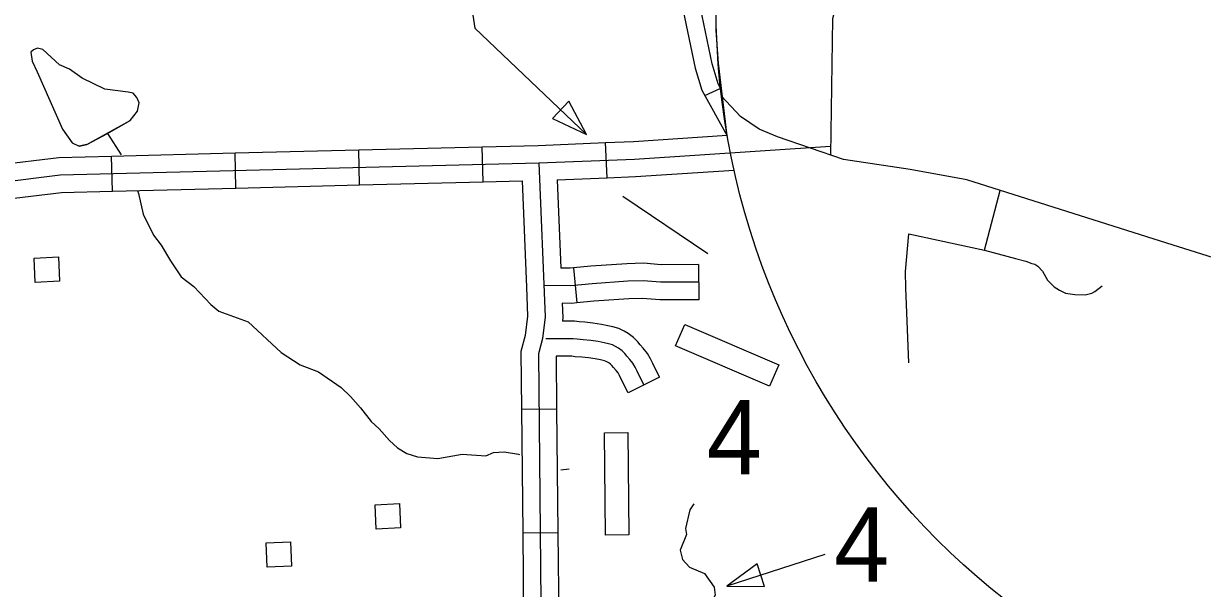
# Model space of a CAD drawing. Extents: x 1671357 to 13005564, y 567358 to 14261451.
# Drawn here: x 12758301.63 to 12758311.17, y 14259883.58 to 14259888.15 of the extents above; entities that cross this region are included whole.
import ezdxf

# ---------------------------------------------------------------- set-up
doc = ezdxf.new("R2010")
doc.units = 0
for name, color, linetype in [('31', 7, 'Continuous'), ('32', 7, 'Continuous'), ('35', 7, 'Continuous'), ('56', 7, 'Continuous'), ('63', 7, 'Continuous')]:
    doc.layers.add(name, color=color, linetype=linetype)

msp = doc.modelspace()

# ---------------------------------------------------------------- linework, layer by layer
at = {"layer": '31'}
msp.add_line((12758307.2677, 14259887.6272), (12758307.137, 14259887.5676), dxfattribs=at)
for points in [[(12758307.2662, 14259887.6266), (12758307.2491, 14259887.6641), (12758307.2005, 14259887.8256), (12758306.8751, 14259889.385), (12758306.8014, 14259889.6304), (12758306.7475, 14259889.829), (12758306.6428, 14259890.0701), (12758306.4558, 14259890.36)], [(12758316.0792, 14259882.8319), (12758315.058, 14259884.686), (12758314.974, 14259884.835), (12758314.8396, 14259884.9529), (12758314.673, 14259885.0479), (12758313.4361, 14259885.4354), (12758312.273, 14259885.888), (12758312.0523, 14259886.0055), (12758310.8772, 14259886.3738), (12758309.2597, 14259886.8866), (12758308.8005, 14259886.9714), (12758308.2614, 14259887.0535), (12758307.728, 14259887.2368), (12758307.5789, 14259887.2975), (12758307.4287, 14259887.4009), (12758307.2749, 14259887.5646)]]:
    msp.add_lwpolyline(points, dxfattribs=at)
msp.add_lwpolyline([(12758306.6823, 14259889.5331), (12758306.7373, 14259889.3499), (12758306.9, 14259888.5701), (12758307.0627, 14259887.7905), (12758307.1158, 14259887.614), (12758307.321, 14259887.2452), (12758307.25, 14259887.8324), (12758307.2322, 14259888.0971), (12758307.2316, 14259888.3718), (12758307.0129, 14259889.42), (12758306.9544, 14259889.6149)], close=True, dxfattribs=at)
at = {"layer": '32'}
for p, q in [((12758303.3482, 14259886.8214), (12758303.3411, 14259887.1054)), ((12758304.348, 14259886.8464), (12758304.3409, 14259887.1304)), ((12758305.3478, 14259886.8714), (12758305.3407, 14259887.1554)), ((12758306.3495, 14259886.9047), (12758306.3381, 14259887.1886)), ((12758302.3484, 14259886.7964), (12758302.3413, 14259887.0804)), ((12758306.0782, 14259886.1744), (12758306.1059, 14259885.8916)), ((12758307.0896, 14259886.2012), (12758307.0908, 14259885.917)), ((12758306.774, 14259885.2905), (12758306.5198, 14259885.1638)), ((12758305.6579, 14259885.0297), (12758305.942, 14259885.0324)), ((12758305.6675, 14259884.0296), (12758305.9516, 14259884.0323))]:
    msp.add_line(p, q, dxfattribs=at)
for points in [[(12758308.3527, 14259888.4098), (12758308.2365, 14259888.3309), (12758308.192, 14259888.2626), (12758308.1741, 14259888.1915), (12758308.1556, 14259887.0899)], [(12758306.3381, 14259887.1886), (12758306.564, 14259887.1977), (12758307.3214, 14259887.2481)], [(12758302.3413, 14259887.0804), (12758303.3411, 14259887.1054)], [(12758303.3411, 14259887.1054), (12758304.3409, 14259887.1304)], [(12758304.3409, 14259887.1304), (12758305.3407, 14259887.1554)], [(12758305.3407, 14259887.1554), (12758305.7934, 14259887.1667), (12758306.3381, 14259887.1886)], [(12758306.5716, 14259887.0559), (12758308.1568, 14259887.1612)], [(12758298.3505, 14259886.7469), (12758299.7635, 14259886.8015), (12758301.4299, 14259886.8669), (12758301.9256, 14259886.9279), (12758305.798, 14259887.0247), (12758306.5716, 14259887.0559)], [(12758301.3431, 14259887.0056), (12758301.4184, 14259887.0086), (12758301.9151, 14259887.0698), (12758302.3413, 14259887.0804)], [(12758305.798, 14259887.0247), (12758305.8491, 14259885.7795), (12758305.8283, 14259885.6018), (12758305.7956, 14259885.4787), (12758305.8177, 14259883.1807), (12758306.4955, 14259883.1925), (12758306.6151, 14259882.4313), (12758306.6413, 14259882.3944), (12758306.6799, 14259882.3771), (12758306.7233, 14259882.3827), (12758307.2238, 14259882.4193)], [(12758306.3495, 14259886.9047), (12758306.5792, 14259886.914), (12758307.3771, 14259886.967)], [(12758302.3484, 14259886.7964), (12758303.3482, 14259886.8214)], [(12758303.3482, 14259886.8214), (12758304.348, 14259886.8464)], [(12758304.348, 14259886.8464), (12758305.3478, 14259886.8714)], [(12758305.3478, 14259886.8714), (12758305.6618, 14259886.8792)], [(12758305.6618, 14259886.8792), (12758305.6971, 14259886.0196)], [(12758305.9458, 14259886.8885), (12758306.3495, 14259886.9047)], [(12758305.9458, 14259886.8885), (12758305.9752, 14259886.1723)], [(12758301.3542, 14259886.7217), (12758301.4414, 14259886.7251), (12758301.9361, 14259886.7861), (12758302.3484, 14259886.7964)], [(12758309.4033, 14259886.3194), (12758309.5279, 14259886.8016)], [(12758308.7907, 14259885.4065), (12758308.7703, 14259885.8787), (12758308.7671, 14259886.0097), (12758308.7637, 14259886.1444), (12758308.7915, 14259886.4513)], [(12758308.7915, 14259886.4513), (12758309.4033, 14259886.3194), (12758309.6543, 14259886.2512), (12758309.7367, 14259886.2278), (12758309.7867, 14259886.2108), (12758309.8097, 14259886.2041), (12758309.8349, 14259886.1899), (12758309.8726, 14259886.1476), (12758309.9114, 14259886.0751), (12758309.9647, 14259886.022), (12758310.0094, 14259885.9934), (12758310.0577, 14259885.9706), (12758310.134, 14259885.9583), (12758310.2155, 14259885.9577), (12758310.2719, 14259885.9694), (12758310.296, 14259885.9836), (12758310.3549, 14259886.0296)], [(12758306.0782, 14259886.1744), (12758306.051, 14259886.1717), (12758305.9752, 14259886.1723)], [(12758307.0896, 14259886.2012), (12758306.7885, 14259886.1999), (12758306.645, 14259886.2126), (12758306.5099, 14259886.208), (12758306.2181, 14259886.1881), (12758306.0782, 14259886.1744)], [(12758307.0902, 14259886.0591), (12758306.7825, 14259886.0578), (12758306.6411, 14259886.0704), (12758306.5171, 14259886.0661), (12758306.2299, 14259886.0465), (12758306.0575, 14259886.0296), (12758305.8397, 14259886.0312)], [(12758305.6971, 14259886.0196), (12758305.7067, 14259885.7849), (12758305.6884, 14259885.6284), (12758305.6534, 14259885.4966), (12758305.6579, 14259885.0297)], [(12758306.1059, 14259885.8916), (12758306.0639, 14259885.8875), (12758305.9869, 14259885.8881)], [(12758305.9869, 14259885.8881), (12758305.9915, 14259885.7741), (12758305.9879, 14259885.7432)], [(12758307.0908, 14259885.917), (12758306.7765, 14259885.9157), (12758306.6372, 14259885.9281), (12758306.5244, 14259885.9242), (12758306.2417, 14259885.9049), (12758306.1059, 14259885.8916)], [(12758306.774, 14259885.2905), (12758306.7194, 14259885.4001), (12758306.7013, 14259885.4375), (12758306.6762, 14259885.4812), (12758306.6429, 14259885.5253), (12758306.6186, 14259885.5518), (12758306.5994, 14259885.5765), (12758306.5835, 14259885.5914), (12758306.5643, 14259885.6124), (12758306.5191, 14259885.6433), (12758306.4875, 14259885.6629), (12758306.4442, 14259885.6844), (12758306.3973, 14259885.6974), (12758306.3564, 14259885.7067), (12758306.3037, 14259885.7175), (12758306.2349, 14259885.728), (12758306.1691, 14259885.734), (12758306.1233, 14259885.7377), (12758306.0854, 14259885.7431), (12758306.0223, 14259885.7432), (12758305.9879, 14259885.7432)], [(12758306.6469, 14259885.2271), (12758306.5919, 14259885.3374), (12758306.5756, 14259885.3711), (12758306.5575, 14259885.4028), (12758306.5336, 14259885.4343), (12758306.51, 14259885.4601), (12758306.4942, 14259885.4805), (12758306.4824, 14259885.4915), (12758306.4706, 14259885.5044), (12758306.4415, 14259885.5243), (12758306.4183, 14259885.5387), (12758306.3932, 14259885.5511), (12758306.3626, 14259885.5596), (12758306.3264, 14259885.5678), (12758306.2787, 14259885.5776), (12758306.2178, 14259885.5869), (12758306.157, 14259885.5924), (12758306.1076, 14259885.5964), (12758306.0752, 14259885.601), (12758306.0222, 14259885.6011), (12758305.8556, 14259885.6011)], [(12758306.5198, 14259885.1638), (12758306.4644, 14259885.2747), (12758306.4499, 14259885.3047), (12758306.4387, 14259885.3243), (12758306.4243, 14259885.3433), (12758306.4014, 14259885.3683), (12758306.3889, 14259885.3844), (12758306.3813, 14259885.3915), (12758306.3769, 14259885.3964), (12758306.3639, 14259885.4052), (12758306.3491, 14259885.4144), (12758306.3422, 14259885.4178), (12758306.3279, 14259885.4218), (12758306.2963, 14259885.429), (12758306.2537, 14259885.4377), (12758306.2006, 14259885.4458), (12758306.1448, 14259885.4509), (12758306.0919, 14259885.4552), (12758306.0651, 14259885.459), (12758306.0221, 14259885.459), (12758305.9379, 14259885.459)], [(12758305.9379, 14259885.459), (12758305.942, 14259885.0324)], [(12758305.6579, 14259885.0297), (12758305.6675, 14259884.0296)], [(12758305.942, 14259885.0324), (12758305.9516, 14259884.0323)], [(12758305.6675, 14259884.0296), (12758305.6743, 14259883.3214)], [(12758305.9516, 14259884.0323), (12758305.9584, 14259883.3253)]]:
    msp.add_lwpolyline(points, dxfattribs=at)
at = {"layer": '35'}
for points in [[(12758302.3093, 14259887.2619), (12758302.4924, 14259887.3667), (12758302.5517, 14259887.4434), (12758302.5639, 14259887.5123), (12758302.5469, 14259887.5553), (12758302.517, 14259887.5902), (12758302.4769, 14259887.598), (12758302.2864, 14259887.6222), (12758302.1045, 14259887.7114), (12758302.001, 14259887.783), (12758301.9199, 14259887.8195), (12758301.7858, 14259887.9431), (12758301.7417, 14259887.9545), (12758301.7101, 14259887.9399), (12758301.6901, 14259887.92), (12758301.6989, 14259887.8481), (12758301.7404, 14259887.7624)], [(12758301.7404, 14259887.7624), (12758301.944, 14259887.2976), (12758302.0226, 14259887.1869), (12758302.0806, 14259887.1589), (12758302.1425, 14259887.1749), (12758302.3093, 14259887.2619)], [(12758302.1425, 14259887.1749), (12758302.4924, 14259887.3667), (12758302.5517, 14259887.4434)], [(12758302.3093, 14259887.2619), (12758302.4196, 14259887.0909)], [(12758302.1425, 14259887.1749), (12758302.0806, 14259887.1589)], [(12758302.5519, 14259886.7989), (12758302.5592, 14259886.7762), (12758302.5967, 14259886.6086), (12758302.6797, 14259886.4391), (12758302.7438, 14259886.3582), (12758302.8173, 14259886.232), (12758302.9043, 14259886.1026), (12758303.0062, 14259886.0233), (12758303.1451, 14259885.8771), (12758303.2098, 14259885.8247), (12758303.4466, 14259885.7379), (12758303.713, 14259885.4887), (12758303.8668, 14259885.3907), (12758304.0151, 14259885.3343), (12758304.1987, 14259885.2052), (12758304.2756, 14259885.1343), (12758304.3553, 14259885.0427), (12758304.4416, 14259884.9303), (12758304.5066, 14259884.8723), (12758304.5902, 14259884.777), (12758304.6533, 14259884.7188), (12758304.7311, 14259884.6727), (12758304.8156, 14259884.644), (12758304.981, 14259884.632), (12758305.1765, 14259884.667), (12758305.3684, 14259884.6542), (12758305.4299, 14259884.6797), (12758305.5168, 14259884.6853), (12758305.6331, 14259884.6674), (12758305.6405, 14259884.6641)], [(12758305.9758, 14259884.5394), (12758306.0418, 14259884.5476)], [(12758307.0503, 14259884.2645), (12758307.0185, 14259884.215), (12758306.9832, 14259884.0633), (12758306.9928, 14259884.0162), (12758306.9413, 14259883.8904), (12758306.9598, 14259883.8132), (12758307.0174, 14259883.751), (12758307.1371, 14259883.6991), (12758307.2156, 14259883.5903), (12758307.224, 14259883.526), (12758307.1489, 14259883.3763), (12758307.1707, 14259883.3107), (12758307.2153, 14259883.286), (12758307.2276, 14259883.3093)]]:
    msp.add_lwpolyline(points, dxfattribs=at)
at = {"layer": '56'}
for points in [[(12758305.2255, 14259888.4665), (12758305.2798, 14259888.1156), (12758306.1845, 14259887.2559)], [(12758306.477, 14259886.7541), (12758307.1638, 14259886.2903)], [(12758308.1111, 14259883.8545), (12758307.3178, 14259883.5981)]]:
    msp.add_lwpolyline(points, dxfattribs=at)
for points in [[(12758306.0409, 14259887.5256), (12758305.9078, 14259887.3855), (12758306.1845, 14259887.2559)], [(12758301.7236, 14259886.0577), (12758301.7152, 14259886.2547), (12758301.9127, 14259886.2631), (12758301.9212, 14259886.0661)], [(12758306.9033, 14259885.5435), (12758306.978, 14259885.7175), (12758307.7396, 14259885.3907), (12758307.6648, 14259885.2166)], [(12758306.3292, 14259884.8397), (12758306.5186, 14259884.8415), (12758306.5265, 14259884.0129), (12758306.3371, 14259884.011)], [(12758304.4814, 14259884.0603), (12758304.473, 14259884.2573), (12758304.6705, 14259884.2657), (12758304.6789, 14259884.0688)], [(12758303.6, 14259883.7522), (12758303.5916, 14259883.9492), (12758303.7892, 14259883.9576), (12758303.7976, 14259883.7607)], [(12758307.6233, 14259883.5953), (12758307.5638, 14259883.7791), (12758307.3178, 14259883.5981)]]:
    msp.add_lwpolyline(points, close=True, dxfattribs=at)
at = {"layer": '63'}
msp.add_circle((12758313.3414, 14259888.2945), 6.1102, dxfattribs=at)

# ---------------------------------------------------------------- texts
at = {"layer": '56'}
for p in [(12758307.1547, 14259884.5036), (12758308.1866, 14259883.6354)]:
    msp.add_text('4', height=0.6001, dxfattribs=at).set_placement(p)

doc.saveas('drawing.dxf')
